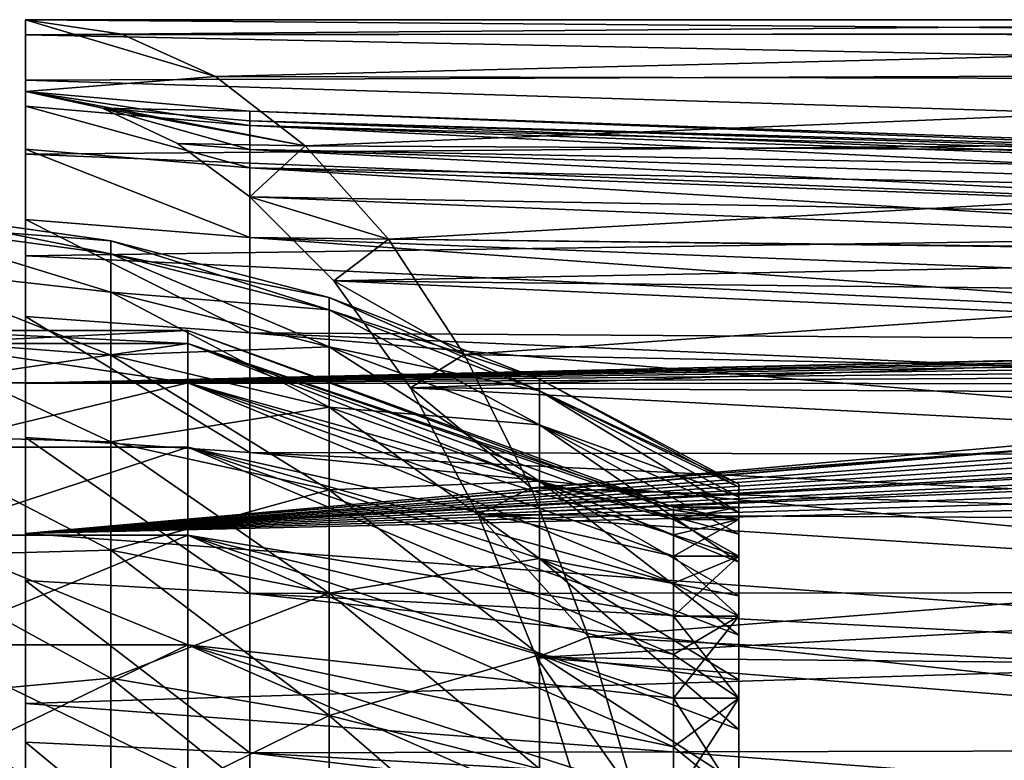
# Model space of a CAD drawing. Header units: millimetres. Extents: x -223 to 138, y -45 to 391.
# Tile 356 of 364: x 108 to 123, y 11 to 23. Entities that reach past the tile are written whole.
import ezdxf

# ---------------------------------------------------------------- set-up
doc = ezdxf.new("R2010")
doc.units = ezdxf.units.MM
doc.header["$LTSCALE"] = 65.185185
for name, color, linetype in [('224', 7, 'CONTINUOUS'), ('225', 7, 'CONTINUOUS'), ('226', 7, 'CONTINUOUS'), ('227', 7, 'CONTINUOUS'), ('228', 7, 'CONTINUOUS'), ('229', 7, 'CONTINUOUS'), ('230', 7, 'CONTINUOUS'), ('231', 7, 'CONTINUOUS'), ('232', 7, 'CONTINUOUS'), ('453', 7, 'CONTINUOUS'), ('458', 7, 'CONTINUOUS'), ('459', 7, 'CONTINUOUS'), ('460', 7, 'CONTINUOUS'), ('461', 7, 'CONTINUOUS'), ('464', 7, 'CONTINUOUS'), ('470', 7, 'CONTINUOUS')]:
    doc.layers.add(name, color=color, linetype=linetype)

msp = doc.modelspace()

# ---------------------------------------------------------------- linework, layer by layer
at = {"layer": '224', "color": 7, "linetype": 'CONTINUOUS', "true_color": 0xaaaaaa}
for points in [[(106, 19.85), (106, 19.628, 2.958), (109.403, 19.37), (106, 19.85)], [(106, 19.628, 2.958), (106, 18.968, 5.851), (109.403, 18.585, 5.457), (106, 19.628, 2.958)], [(109.403, 19.37), (106, 19.628, 2.958), (109.403, 19.173, 2.757), (109.403, 19.37)], [(109.403, 19.173, 2.757), (106, 19.628, 2.958), (109.403, 18.585, 5.457), (109.403, 19.173, 2.757)], [(109.403, 19.37), (109.403, 19.173, 2.757), (112.739, 18.501), (109.403, 19.37)], [(109.403, 19.173, 2.757), (109.403, 18.585, 5.457), (112.739, 18.313, 2.633), (109.403, 19.173, 2.757)], [(112.739, 18.501), (109.403, 19.173, 2.757), (112.739, 18.313, 2.633), (112.739, 18.501)], [(106, 18.968, 5.851), (106, 17.884, 8.613), (109.403, 17.62, 8.047), (106, 18.968, 5.851)], [(109.403, 18.585, 5.457), (106, 18.968, 5.851), (109.403, 17.62, 8.047), (109.403, 18.585, 5.457)], [(109.403, 18.585, 5.457), (109.403, 17.62, 8.047), (112.739, 17.751, 5.212), (109.403, 18.585, 5.457)], [(112.739, 18.313, 2.633), (109.403, 18.585, 5.457), (112.739, 17.751, 5.212), (112.739, 18.313, 2.633)], [(112.739, 18.501), (112.739, 18.313, 2.633), (115.953, 17.255), (112.739, 18.501)], [(112.739, 18.313, 2.633), (112.739, 17.751, 5.212), (115.953, 17.079, 2.456), (112.739, 18.313, 2.633)], [(115.953, 17.255), (112.739, 18.313, 2.633), (115.953, 17.079, 2.456), (115.953, 17.255)], [(106, 17.884, 8.613), (106, 16.401, 11.182), (109.403, 16.295, 10.472), (106, 17.884, 8.613)], [(109.403, 17.62, 8.047), (106, 17.884, 8.613), (109.403, 16.295, 10.472), (109.403, 17.62, 8.047)], [(112.739, 17.751, 5.212), (109.403, 17.62, 8.047), (112.739, 16.829, 7.686), (112.739, 17.751, 5.212)], [(109.403, 17.62, 8.047), (109.403, 16.295, 10.472), (112.739, 16.829, 7.686), (109.403, 17.62, 8.047)], [(112.739, 17.751, 5.212), (112.739, 16.829, 7.686), (115.953, 16.556, 4.861), (112.739, 17.751, 5.212)], [(115.953, 17.079, 2.456), (112.739, 17.751, 5.212), (115.953, 16.556, 4.861), (115.953, 17.079, 2.456)], [(115.953, 17.255), (115.953, 17.079, 2.456), (119, 15.65), (115.953, 17.255)], [(115.953, 17.079, 2.456), (115.953, 16.556, 4.861), (119, 15.457, 2.448), (115.953, 17.079, 2.456)], [(119, 15.65), (115.953, 17.079, 2.456), (119, 15.602, 1.228), (119, 15.65)], [(119, 15.602, 1.228), (115.953, 17.079, 2.456), (119, 15.457, 2.448), (119, 15.602, 1.228)], [(112.739, 16.829, 7.686), (109.403, 16.295, 10.472), (112.739, 15.564, 10.002), (112.739, 16.829, 7.686)], [(112.739, 16.829, 7.686), (112.739, 15.564, 10.002), (115.953, 15.696, 7.168), (112.739, 16.829, 7.686)], [(115.953, 16.556, 4.861), (112.739, 16.829, 7.686), (115.953, 15.696, 7.168), (115.953, 16.556, 4.861)], [(115.953, 16.556, 4.861), (115.953, 15.696, 7.168), (119, 14.884, 4.836), (115.953, 16.556, 4.861)], [(119, 15.457, 2.448), (115.953, 16.556, 4.861), (119, 15.218, 3.653), (119, 15.457, 2.448)], [(119, 15.218, 3.653), (115.953, 16.556, 4.861), (119, 14.884, 4.836), (119, 15.218, 3.653)], [(106, 16.401, 11.182), (106, 14.551, 13.501), (109.403, 14.639, 12.685), (106, 16.401, 11.182)], [(109.403, 16.295, 10.472), (106, 16.401, 11.182), (109.403, 14.639, 12.685), (109.403, 16.295, 10.472)], [(109.403, 16.295, 10.472), (109.403, 14.639, 12.685), (112.739, 15.564, 10.002), (109.403, 16.295, 10.472)], [(115.953, 15.696, 7.168), (112.739, 15.564, 10.002), (115.953, 14.516, 9.329), (115.953, 15.696, 7.168)], [(115.953, 15.696, 7.168), (115.953, 14.516, 9.329), (119, 13.944, 7.105), (115.953, 15.696, 7.168)], [(119, 14.884, 4.836), (115.953, 15.696, 7.168), (119, 14.459, 5.989), (119, 14.884, 4.836)], [(119, 14.459, 5.989), (115.953, 15.696, 7.168), (119, 13.944, 7.105), (119, 14.459, 5.989)], [(112.739, 15.564, 10.002), (109.403, 14.639, 12.685), (112.739, 13.982, 12.116), (112.739, 15.564, 10.002)], [(112.739, 15.564, 10.002), (112.739, 13.982, 12.116), (115.953, 14.516, 9.329), (112.739, 15.564, 10.002)], [(109.403, 14.639, 12.685), (106, 14.551, 13.501), (109.403, 12.685, 14.639), (109.403, 14.639, 12.685)], [(109.403, 14.639, 12.685), (109.403, 12.685, 14.639), (112.739, 13.982, 12.116), (109.403, 14.639, 12.685)], [(106, 14.551, 13.501), (106, 12.376, 15.519), (109.403, 12.685, 14.639), (106, 14.551, 13.501)], [(115.953, 14.516, 9.329), (112.739, 13.982, 12.116), (115.953, 13.04, 11.299), (115.953, 14.516, 9.329)], [(115.953, 14.516, 9.329), (115.953, 13.04, 11.299), (119, 12.661, 9.199), (115.953, 14.516, 9.329)], [(119, 13.944, 7.105), (115.953, 14.516, 9.329), (119, 13.344, 8.177), (119, 13.944, 7.105)], [(119, 13.344, 8.177), (115.953, 14.516, 9.329), (119, 12.661, 9.199), (119, 13.344, 8.177)], [(112.739, 13.982, 12.116), (109.403, 12.685, 14.639), (112.739, 12.116, 13.982), (112.739, 13.982, 12.116)], [(112.739, 13.982, 12.116), (112.739, 12.116, 13.982), (115.953, 13.04, 11.299), (112.739, 13.982, 12.116)], [(115.953, 13.04, 11.299), (112.739, 12.116, 13.982), (115.953, 11.299, 13.04), (115.953, 13.04, 11.299)], [(115.953, 13.04, 11.299), (115.953, 11.299, 13.04), (119, 11.066, 11.066), (115.953, 13.04, 11.299)], [(119, 12.661, 9.199), (115.953, 13.04, 11.299), (119, 11.9, 10.164), (119, 12.661, 9.199)], [(119, 11.9, 10.164), (115.953, 13.04, 11.299), (119, 11.066, 11.066), (119, 11.9, 10.164)], [(109.403, 12.685, 14.639), (106, 12.376, 15.519), (109.403, 10.472, 16.295), (109.403, 12.685, 14.639)], [(109.403, 12.685, 14.639), (109.403, 10.472, 16.295), (112.739, 12.116, 13.982), (109.403, 12.685, 14.639)], [(106, 12.376, 15.519), (106, 9.925, 17.191), (109.403, 10.472, 16.295), (106, 12.376, 15.519)], [(112.739, 12.116, 13.982), (109.403, 10.472, 16.295), (112.739, 10.002, 15.564), (112.739, 12.116, 13.982)], [(112.739, 12.116, 13.982), (112.739, 10.002, 15.564), (115.953, 11.299, 13.04), (112.739, 12.116, 13.982)]]:
    msp.add_3dface(points, dxfattribs=at)
at = {"layer": '225', "color": 7, "linetype": 'CONTINUOUS', "true_color": 0xaaaaaa}
for points in [[(119, 15.65), (119, 15.602, 1.228), (119, 15.3), (119, 15.65)], [(119, 15.602, -1.228), (119, 15.65), (119, 15.112, -2.393), (119, 15.602, -1.228)], [(119, 15.112, -2.393), (119, 15.65), (119, 15.3), (119, 15.112, -2.393)], [(119, 15.602, 1.228), (119, 15.457, 2.448), (119, 15.112, 2.393), (119, 15.602, 1.228)], [(119, 15.3), (119, 15.602, 1.228), (119, 15.112, 2.393), (119, 15.3)], [(119, 15.457, -2.448), (119, 15.602, -1.228), (119, 15.112, -2.393), (119, 15.457, -2.448)], [(119, 15.457, 2.448), (119, 15.218, 3.653), (119, 15.112, 2.393), (119, 15.457, 2.448)], [(119, 15.218, -3.653), (119, 15.457, -2.448), (119, 14.551, -4.728), (119, 15.218, -3.653)], [(119, 14.551, -4.728), (119, 15.457, -2.448), (119, 15.112, -2.393), (119, 14.551, -4.728)], [(119, 15.218, 3.653), (119, 14.884, 4.836), (119, 14.551, 4.728), (119, 15.218, 3.653)], [(119, 15.112, 2.393), (119, 15.218, 3.653), (119, 14.551, 4.728), (119, 15.112, 2.393)], [(119, 14.884, -4.836), (119, 15.218, -3.653), (119, 14.551, -4.728), (119, 14.884, -4.836)], [(119, 14.884, 4.836), (119, 14.459, 5.989), (119, 14.551, 4.728), (119, 14.884, 4.836)], [(119, 14.459, -5.989), (119, 14.884, -4.836), (119, 13.632, -6.946), (119, 14.459, -5.989)], [(119, 13.632, -6.946), (119, 14.884, -4.836), (119, 14.551, -4.728), (119, 13.632, -6.946)], [(119, 14.551, 4.728), (119, 14.459, 5.989), (119, 13.632, 6.946), (119, 14.551, 4.728)], [(119, 14.459, 5.989), (119, 13.944, 7.105), (119, 13.632, 6.946), (119, 14.459, 5.989)], [(119, 13.944, -7.105), (119, 14.459, -5.989), (119, 13.632, -6.946), (119, 13.944, -7.105)], [(119, 13.944, 7.105), (119, 13.344, 8.177), (119, 13.632, 6.946), (119, 13.944, 7.105)], [(119, 13.344, -8.177), (119, 13.944, -7.105), (119, 12.378, -8.993), (119, 13.344, -8.177)], [(119, 12.378, -8.993), (119, 13.944, -7.105), (119, 13.632, -6.946), (119, 12.378, -8.993)], [(119, 13.632, 6.946), (119, 13.344, 8.177), (119, 12.378, 8.993), (119, 13.632, 6.946)], [(119, 13.344, 8.177), (119, 12.661, 9.199), (119, 12.378, 8.993), (119, 13.344, 8.177)], [(119, 12.661, -9.199), (119, 13.344, -8.177), (119, 12.378, -8.993), (119, 12.661, -9.199)], [(119, 12.661, 9.199), (119, 11.9, 10.164), (119, 12.378, 8.993), (119, 12.661, 9.199)], [(119, 11.9, -10.164), (119, 12.661, -9.199), (119, 10.819, -10.819), (119, 11.9, -10.164)], [(119, 10.819, -10.819), (119, 12.661, -9.199), (119, 12.378, -8.993), (119, 10.819, -10.819)], [(119, 12.378, 8.993), (119, 11.9, 10.164), (119, 10.819, 10.819), (119, 12.378, 8.993)], [(119, 11.9, 10.164), (119, 11.066, 11.066), (119, 10.819, 10.819), (119, 11.9, 10.164)], [(119, 11.066, -11.066), (119, 11.9, -10.164), (119, 10.819, -10.819), (119, 11.066, -11.066)]]:
    msp.add_3dface(points, dxfattribs=at)
at = {"layer": '226', "color": 7, "linetype": 'CONTINUOUS', "true_color": 0xaaaaaa}
for points in [[(119, 15.3), (119, 15.112, 2.393), (118, 15.3), (119, 15.3)], [(118, 15.3), (119, 15.112, 2.393), (118, 15.253, 1.2), (118, 15.3)], [(118, 15.253, 1.2), (119, 15.112, 2.393), (118, 15.112, 2.393), (118, 15.253, 1.2)], [(119, 15.112, 2.393), (119, 14.551, 4.728), (118, 15.112, 2.393), (119, 15.112, 2.393)], [(118, 15.112, 2.393), (119, 14.551, 4.728), (118, 14.877, 3.572), (118, 15.112, 2.393)], [(118, 14.877, 3.572), (119, 14.551, 4.728), (118, 14.551, 4.728), (118, 14.877, 3.572)], [(119, 14.551, 4.728), (119, 13.632, 6.946), (118, 14.551, 4.728), (119, 14.551, 4.728)], [(118, 14.551, 4.728), (119, 13.632, 6.946), (118, 14.135, 5.855), (118, 14.551, 4.728)], [(118, 14.135, 5.855), (119, 13.632, 6.946), (118, 13.632, 6.946), (118, 14.135, 5.855)], [(119, 13.632, 6.946), (119, 12.378, 8.993), (118, 13.632, 6.946), (119, 13.632, 6.946)], [(118, 13.632, 6.946), (119, 12.378, 8.993), (118, 13.045, 7.994), (118, 13.632, 6.946)], [(118, 13.045, 7.994), (119, 12.378, 8.993), (118, 12.378, 8.993), (118, 13.045, 7.994)], [(119, 12.378, 8.993), (119, 10.819, 10.819), (118, 12.378, 8.993), (119, 12.378, 8.993)], [(118, 12.378, 8.993), (119, 10.819, 10.819), (118, 11.634, 9.936), (118, 12.378, 8.993)], [(118, 11.634, 9.936), (119, 10.819, 10.819), (118, 10.819, 10.819), (118, 11.634, 9.936)]]:
    msp.add_3dface(points, dxfattribs=at)
at = {"layer": '227', "color": 7, "linetype": 'CONTINUOUS', "true_color": 0xaaaaaa}
for points in [[(118, 15.3), (118, 15.253, 1.2), (110.582, 18), (118, 15.3)], [(110.582, 18), (118, 15.253, 1.2), (110.582, 17.799, 2.683), (110.582, 18)], [(118, 15.253, 1.2), (118, 15.112, 2.393), (110.582, 17.799, 2.683), (118, 15.253, 1.2)], [(118, 15.112, 2.393), (118, 14.877, 3.572), (110.582, 17.799, 2.683), (118, 15.112, 2.393)], [(110.582, 17.799, 2.683), (118, 14.877, 3.572), (110.582, 17.2, 5.306), (110.582, 17.799, 2.683)], [(118, 14.877, 3.572), (118, 14.551, 4.728), (110.582, 17.2, 5.306), (118, 14.877, 3.572)], [(118, 14.551, 4.728), (118, 14.135, 5.855), (110.582, 17.2, 5.306), (118, 14.551, 4.728)], [(110.582, 17.2, 5.306), (118, 14.135, 5.855), (110.582, 16.217, 7.81), (110.582, 17.2, 5.306)], [(118, 14.135, 5.855), (118, 13.632, 6.946), (110.582, 16.217, 7.81), (118, 14.135, 5.855)], [(118, 13.632, 6.946), (118, 13.045, 7.994), (110.582, 16.217, 7.81), (118, 13.632, 6.946)], [(110.582, 16.217, 7.81), (118, 13.045, 7.994), (110.582, 14.872, 10.14), (110.582, 16.217, 7.81)], [(118, 13.045, 7.994), (118, 12.378, 8.993), (110.582, 14.872, 10.14), (118, 13.045, 7.994)], [(118, 12.378, 8.993), (118, 11.634, 9.936), (110.582, 14.872, 10.14), (118, 12.378, 8.993)], [(110.582, 14.872, 10.14), (118, 11.634, 9.936), (110.582, 13.195, 12.243), (110.582, 14.872, 10.14)], [(118, 11.634, 9.936), (118, 10.819, 10.819), (110.582, 13.195, 12.243), (118, 11.634, 9.936)], [(118, 10.819, 10.819), (118, 9.937, 11.634), (110.582, 13.195, 12.243), (118, 10.819, 10.819)], [(110.582, 13.195, 12.243), (118, 9.937, 11.634), (110.582, 11.223, 14.073), (110.582, 13.195, 12.243)]]:
    msp.add_3dface(points, dxfattribs=at)
at = {"layer": '228', "color": 7, "linetype": 'CONTINUOUS', "true_color": 0xaaaaaa}
for points in [[(110.582, 18), (110.582, 17.799, 2.683), (106.5, 18), (110.582, 18)], [(106.5, 18), (110.582, 17.799, 2.683), (106.5, 17.799, 2.683), (106.5, 18)], [(110.582, 17.799, 2.683), (110.582, 17.2, 5.306), (106.5, 17.799, 2.683), (110.582, 17.799, 2.683)], [(106.5, 17.799, 2.683), (110.582, 17.2, 5.306), (106.5, 17.2, 5.305), (106.5, 17.799, 2.683)], [(110.582, 17.2, 5.306), (110.582, 16.217, 7.81), (106.5, 16.218, 7.81), (110.582, 17.2, 5.306)], [(106.5, 17.2, 5.305), (110.582, 17.2, 5.306), (106.5, 16.218, 7.81), (106.5, 17.2, 5.305)], [(106.5, 16.218, 7.81), (110.582, 16.217, 7.81), (106.5, 14.872, 10.14), (106.5, 16.218, 7.81)], [(110.582, 16.217, 7.81), (110.582, 14.872, 10.14), (106.5, 14.872, 10.14), (110.582, 16.217, 7.81)], [(110.582, 14.872, 10.14), (110.582, 13.195, 12.243), (106.5, 14.872, 10.14), (110.582, 14.872, 10.14)], [(106.5, 14.872, 10.14), (110.582, 13.195, 12.243), (106.5, 13.195, 12.243), (106.5, 14.872, 10.14)], [(110.582, 13.195, 12.243), (110.582, 11.223, 14.073), (106.5, 13.195, 12.243), (110.582, 13.195, 12.243)], [(106.5, 13.195, 12.243), (110.582, 11.223, 14.073), (106.5, 11.223, 14.073), (106.5, 13.195, 12.243)]]:
    msp.add_3dface(points, dxfattribs=at)
at = {"layer": '229', "color": 7, "linetype": 'CONTINUOUS', "true_color": 0xaaaaaa}
for points in [[(106, 19.628, -2.958), (106, 19.85), (109.403, 19.173, -2.757), (106, 19.628, -2.958)], [(106, 19.85), (109.403, 19.37), (109.403, 19.173, -2.757), (106, 19.85)], [(106, 18.968, -5.851), (106, 19.628, -2.958), (109.403, 18.585, -5.457), (106, 18.968, -5.851)], [(109.403, 18.585, -5.457), (106, 19.628, -2.958), (109.403, 19.173, -2.757), (109.403, 18.585, -5.457)], [(109.403, 19.37), (112.739, 18.501), (112.739, 18.313, -2.633), (109.403, 19.37)], [(109.403, 19.173, -2.757), (109.403, 19.37), (112.739, 18.313, -2.633), (109.403, 19.173, -2.757)], [(109.403, 18.585, -5.457), (109.403, 19.173, -2.757), (112.739, 17.751, -5.212), (109.403, 18.585, -5.457)], [(112.739, 17.751, -5.212), (109.403, 19.173, -2.757), (112.739, 18.313, -2.633), (112.739, 17.751, -5.212)], [(106, 17.884, -8.613), (106, 18.968, -5.851), (109.403, 17.62, -8.047), (106, 17.884, -8.613)], [(109.403, 17.62, -8.047), (106, 18.968, -5.851), (109.403, 18.585, -5.457), (109.403, 17.62, -8.047)], [(109.403, 17.62, -8.047), (109.403, 18.585, -5.457), (112.739, 16.829, -7.686), (109.403, 17.62, -8.047)], [(112.739, 16.829, -7.686), (109.403, 18.585, -5.457), (112.739, 17.751, -5.212), (112.739, 16.829, -7.686)], [(112.739, 18.501), (115.953, 17.255), (115.953, 17.079, -2.456), (112.739, 18.501)], [(112.739, 18.313, -2.633), (112.739, 18.501), (115.953, 17.079, -2.456), (112.739, 18.313, -2.633)], [(112.739, 17.751, -5.212), (112.739, 18.313, -2.633), (115.953, 16.556, -4.861), (112.739, 17.751, -5.212)], [(115.953, 16.556, -4.861), (112.739, 18.313, -2.633), (115.953, 17.079, -2.456), (115.953, 16.556, -4.861)], [(106, 16.401, -11.182), (106, 17.884, -8.613), (109.403, 16.295, -10.472), (106, 16.401, -11.182)], [(109.403, 16.295, -10.472), (106, 17.884, -8.613), (109.403, 17.62, -8.047), (109.403, 16.295, -10.472)], [(109.403, 16.295, -10.472), (109.403, 17.62, -8.047), (112.739, 15.564, -10.002), (109.403, 16.295, -10.472)], [(112.739, 15.564, -10.002), (109.403, 17.62, -8.047), (112.739, 16.829, -7.686), (112.739, 15.564, -10.002)], [(112.739, 16.829, -7.686), (112.739, 17.751, -5.212), (115.953, 15.696, -7.168), (112.739, 16.829, -7.686)], [(115.953, 15.696, -7.168), (112.739, 17.751, -5.212), (115.953, 16.556, -4.861), (115.953, 15.696, -7.168)], [(115.953, 17.255), (119, 15.65), (119, 15.602, -1.228), (115.953, 17.255)], [(115.953, 17.255), (119, 15.602, -1.228), (115.953, 17.079, -2.456), (115.953, 17.255)], [(119, 15.602, -1.228), (119, 15.457, -2.448), (115.953, 17.079, -2.456), (119, 15.602, -1.228)], [(119, 15.457, -2.448), (119, 15.218, -3.653), (115.953, 17.079, -2.456), (119, 15.457, -2.448)], [(119, 15.218, -3.653), (115.953, 16.556, -4.861), (115.953, 17.079, -2.456), (119, 15.218, -3.653)], [(112.739, 15.564, -10.002), (112.739, 16.829, -7.686), (115.953, 14.516, -9.329), (112.739, 15.564, -10.002)], [(115.953, 14.516, -9.329), (112.739, 16.829, -7.686), (115.953, 15.696, -7.168), (115.953, 14.516, -9.329)], [(119, 15.218, -3.653), (119, 14.884, -4.836), (115.953, 16.556, -4.861), (119, 15.218, -3.653)], [(119, 14.884, -4.836), (119, 14.459, -5.989), (115.953, 16.556, -4.861), (119, 14.884, -4.836)], [(119, 14.459, -5.989), (115.953, 15.696, -7.168), (115.953, 16.556, -4.861), (119, 14.459, -5.989)], [(106, 14.551, -13.501), (106, 16.401, -11.182), (109.403, 14.639, -12.685), (106, 14.551, -13.501)], [(109.403, 14.639, -12.685), (106, 16.401, -11.182), (109.403, 16.295, -10.472), (109.403, 14.639, -12.685)], [(109.403, 14.639, -12.685), (109.403, 16.295, -10.472), (112.739, 13.982, -12.116), (109.403, 14.639, -12.685)], [(112.739, 13.982, -12.116), (109.403, 16.295, -10.472), (112.739, 15.564, -10.002), (112.739, 13.982, -12.116)], [(119, 14.459, -5.989), (119, 13.944, -7.105), (115.953, 15.696, -7.168), (119, 14.459, -5.989)], [(119, 13.944, -7.105), (119, 13.344, -8.177), (115.953, 15.696, -7.168), (119, 13.944, -7.105)], [(119, 13.344, -8.177), (115.953, 14.516, -9.329), (115.953, 15.696, -7.168), (119, 13.344, -8.177)], [(112.739, 13.982, -12.116), (112.739, 15.564, -10.002), (115.953, 13.04, -11.299), (112.739, 13.982, -12.116)], [(115.953, 13.04, -11.299), (112.739, 15.564, -10.002), (115.953, 14.516, -9.329), (115.953, 13.04, -11.299)], [(109.403, 12.685, -14.639), (106, 14.551, -13.501), (109.403, 14.639, -12.685), (109.403, 12.685, -14.639)], [(109.403, 12.685, -14.639), (109.403, 14.639, -12.685), (112.739, 12.116, -13.982), (109.403, 12.685, -14.639)], [(112.739, 12.116, -13.982), (109.403, 14.639, -12.685), (112.739, 13.982, -12.116), (112.739, 12.116, -13.982)], [(106, 12.376, -15.519), (106, 14.551, -13.501), (109.403, 12.685, -14.639), (106, 12.376, -15.519)], [(119, 13.344, -8.177), (119, 12.661, -9.199), (115.953, 14.516, -9.329), (119, 13.344, -8.177)], [(119, 12.661, -9.199), (119, 11.9, -10.164), (115.953, 14.516, -9.329), (119, 12.661, -9.199)], [(119, 11.9, -10.164), (115.953, 13.04, -11.299), (115.953, 14.516, -9.329), (119, 11.9, -10.164)], [(112.739, 12.116, -13.982), (112.739, 13.982, -12.116), (115.953, 11.299, -13.04), (112.739, 12.116, -13.982)], [(115.953, 11.299, -13.04), (112.739, 13.982, -12.116), (115.953, 13.04, -11.299), (115.953, 11.299, -13.04)], [(119, 11.9, -10.164), (119, 11.066, -11.066), (115.953, 13.04, -11.299), (119, 11.9, -10.164)], [(119, 11.066, -11.066), (115.953, 11.299, -13.04), (115.953, 13.04, -11.299), (119, 11.066, -11.066)], [(109.403, 10.472, -16.295), (106, 12.376, -15.519), (109.403, 12.685, -14.639), (109.403, 10.472, -16.295)], [(109.403, 10.472, -16.295), (109.403, 12.685, -14.639), (112.739, 10.002, -15.564), (109.403, 10.472, -16.295)], [(112.739, 10.002, -15.564), (109.403, 12.685, -14.639), (112.739, 12.116, -13.982), (112.739, 10.002, -15.564)], [(106, 9.925, -17.191), (106, 12.376, -15.519), (109.403, 10.472, -16.295), (106, 9.925, -17.191)], [(112.739, 10.002, -15.564), (112.739, 12.116, -13.982), (115.953, 9.329, -14.516), (112.739, 10.002, -15.564)], [(115.953, 9.329, -14.516), (112.739, 12.116, -13.982), (115.953, 11.299, -13.04), (115.953, 9.329, -14.516)]]:
    msp.add_3dface(points, dxfattribs=at)
at = {"layer": '230', "color": 7, "linetype": 'CONTINUOUS', "true_color": 0xaaaaaa}
for points in [[(119, 15.112, -2.393), (119, 15.3), (118, 15.112, -2.393), (119, 15.112, -2.393)], [(119, 15.3), (118, 15.3), (118, 15.253, -1.2), (119, 15.3)], [(118, 15.112, -2.393), (119, 15.3), (118, 15.253, -1.2), (118, 15.112, -2.393)], [(119, 14.551, -4.728), (119, 15.112, -2.393), (118, 14.551, -4.728), (119, 14.551, -4.728)], [(118, 14.551, -4.728), (119, 15.112, -2.393), (118, 14.877, -3.572), (118, 14.551, -4.728)], [(118, 14.877, -3.572), (119, 15.112, -2.393), (118, 15.112, -2.393), (118, 14.877, -3.572)], [(119, 13.632, -6.946), (119, 14.551, -4.728), (118, 13.632, -6.946), (119, 13.632, -6.946)], [(118, 13.632, -6.946), (119, 14.551, -4.728), (118, 14.135, -5.855), (118, 13.632, -6.946)], [(118, 14.135, -5.855), (119, 14.551, -4.728), (118, 14.551, -4.728), (118, 14.135, -5.855)], [(119, 12.378, -8.993), (119, 13.632, -6.946), (118, 12.378, -8.993), (119, 12.378, -8.993)], [(118, 12.378, -8.993), (119, 13.632, -6.946), (118, 13.045, -7.994), (118, 12.378, -8.993)], [(118, 13.045, -7.994), (119, 13.632, -6.946), (118, 13.632, -6.946), (118, 13.045, -7.994)], [(119, 10.819, -10.819), (119, 12.378, -8.993), (118, 10.819, -10.819), (119, 10.819, -10.819)], [(118, 10.819, -10.819), (119, 12.378, -8.993), (118, 11.634, -9.936), (118, 10.819, -10.819)], [(118, 11.634, -9.936), (119, 12.378, -8.993), (118, 12.378, -8.993), (118, 11.634, -9.936)]]:
    msp.add_3dface(points, dxfattribs=at)
at = {"layer": '231', "color": 7, "linetype": 'CONTINUOUS', "true_color": 0xaaaaaa}
for points in [[(118, 15.3), (110.582, 18), (110.582, 17.799, -2.683), (118, 15.3)], [(118, 15.253, -1.2), (118, 15.3), (110.582, 17.799, -2.683), (118, 15.253, -1.2)], [(118, 15.112, -2.393), (118, 15.253, -1.2), (110.582, 17.799, -2.683), (118, 15.112, -2.393)], [(110.582, 17.2, -5.306), (118, 15.112, -2.393), (110.582, 17.799, -2.683), (110.582, 17.2, -5.306)], [(118, 14.551, -4.728), (118, 14.877, -3.572), (110.582, 17.2, -5.306), (118, 14.551, -4.728)], [(110.582, 16.217, -7.81), (118, 14.551, -4.728), (110.582, 17.2, -5.306), (110.582, 16.217, -7.81)], [(118, 14.877, -3.572), (118, 15.112, -2.393), (110.582, 17.2, -5.306), (118, 14.877, -3.572)], [(118, 13.632, -6.946), (118, 14.135, -5.855), (110.582, 16.217, -7.81), (118, 13.632, -6.946)], [(110.582, 14.872, -10.14), (118, 13.632, -6.946), (110.582, 16.217, -7.81), (110.582, 14.872, -10.14)], [(118, 14.135, -5.855), (118, 14.551, -4.728), (110.582, 16.217, -7.81), (118, 14.135, -5.855)], [(118, 12.378, -8.993), (118, 13.045, -7.994), (110.582, 14.872, -10.14), (118, 12.378, -8.993)], [(110.582, 13.195, -12.243), (118, 12.378, -8.993), (110.582, 14.872, -10.14), (110.582, 13.195, -12.243)], [(118, 13.045, -7.994), (118, 13.632, -6.946), (110.582, 14.872, -10.14), (118, 13.045, -7.994)], [(118, 10.819, -10.819), (118, 11.634, -9.936), (110.582, 13.195, -12.243), (118, 10.819, -10.819)], [(110.582, 11.223, -14.073), (118, 10.819, -10.819), (110.582, 13.195, -12.243), (110.582, 11.223, -14.073)], [(118, 11.634, -9.936), (118, 12.378, -8.993), (110.582, 13.195, -12.243), (118, 11.634, -9.936)]]:
    msp.add_3dface(points, dxfattribs=at)
at = {"layer": '232', "color": 7, "linetype": 'CONTINUOUS', "true_color": 0xaaaaaa}
for points in [[(110.582, 18), (106.5, 18), (106.5, 17.799, -2.683), (110.582, 18)], [(110.582, 17.799, -2.683), (110.582, 18), (106.5, 17.799, -2.683), (110.582, 17.799, -2.683)], [(110.582, 17.2, -5.306), (110.582, 17.799, -2.683), (106.5, 17.2, -5.305), (110.582, 17.2, -5.306)], [(106.5, 17.2, -5.305), (110.582, 17.799, -2.683), (106.5, 17.799, -2.683), (106.5, 17.2, -5.305)], [(110.582, 16.217, -7.81), (110.582, 17.2, -5.306), (106.5, 16.218, -7.81), (110.582, 16.217, -7.81)], [(106.5, 16.218, -7.81), (110.582, 17.2, -5.306), (106.5, 17.2, -5.305), (106.5, 16.218, -7.81)], [(106.5, 14.872, -10.14), (110.582, 16.217, -7.81), (106.5, 16.218, -7.81), (106.5, 14.872, -10.14)], [(110.582, 14.872, -10.14), (110.582, 16.217, -7.81), (106.5, 14.872, -10.14), (110.582, 14.872, -10.14)], [(110.582, 13.195, -12.243), (110.582, 14.872, -10.14), (106.5, 13.195, -12.243), (110.582, 13.195, -12.243)], [(106.5, 13.195, -12.243), (110.582, 14.872, -10.14), (106.5, 14.872, -10.14), (106.5, 13.195, -12.243)], [(110.582, 11.223, -14.073), (110.582, 13.195, -12.243), (106.5, 11.223, -14.073), (110.582, 11.223, -14.073)], [(106.5, 11.223, -14.073), (110.582, 13.195, -12.243), (106.5, 13.195, -12.243), (106.5, 11.223, -14.073)]]:
    msp.add_3dface(points, dxfattribs=at)
at = {"layer": '453', "color": 7, "linetype": 'CONTINUOUS', "true_color": 0xaaaaaa}
for points in [[(108.1, 22.75), (108.1, 22.518, 3.238), (136.622, 22.75, 0), (108.1, 22.75)], [(136.622, 22.75, 0), (108.1, 22.518, 3.238), (136.622, 22.546, 3.042), (136.622, 22.75, 0)], [(136.622, 22.546, 3.042), (108.1, 22.518, 3.238), (136.622, 21.937, 6.029), (136.622, 22.546, 3.042)], [(108.1, 22.518, 3.238), (108.1, 21.828, 6.409), (136.622, 21.937, 6.029), (108.1, 22.518, 3.238)], [(136.622, 21.937, 6.029), (108.1, 21.828, 6.409), (136.622, 20.934, 8.908), (136.622, 21.937, 6.029)], [(108.1, 21.828, 6.409), (108.1, 20.694, 9.451), (136.622, 20.934, 8.908), (108.1, 21.828, 6.409)], [(136.622, 20.934, 8.908), (108.1, 20.694, 9.451), (136.622, 19.555, 11.626), (136.622, 20.934, 8.908)], [(108.1, 20.694, 9.451), (108.1, 19.138, 12.3), (136.622, 19.555, 11.626), (108.1, 20.694, 9.451)], [(108.1, 19.138, 12.3), (135.6, 17.825, 14.137), (136.622, 19.555, 11.626), (108.1, 19.138, 12.3)], [(108.1, 17.193, 14.898), (135.6, 17.825, 14.137), (108.1, 19.138, 12.3), (108.1, 17.193, 14.898)], [(135.271, 17.804, 14.162), (135.6, 17.825, 14.137), (108.1, 17.193, 14.898), (135.271, 17.804, 14.162)], [(134.931, 17.739, 14.244), (135.271, 17.804, 14.162), (108.1, 17.193, 14.898), (134.931, 17.739, 14.244)], [(134.757, 17.688, 14.308), (134.931, 17.739, 14.244), (108.1, 17.193, 14.898), (134.757, 17.688, 14.308)], [(134.582, 17.622, 14.389), (134.757, 17.688, 14.308), (108.1, 17.193, 14.898), (134.582, 17.622, 14.389)], [(134.578, 17.62, 14.391), (134.582, 17.622, 14.389), (108.1, 17.193, 14.898), (134.578, 17.62, 14.391)], [(134.406, 17.54, 14.488), (134.578, 17.62, 14.391), (108.1, 17.193, 14.898), (134.406, 17.54, 14.488)], [(134.229, 17.441, 14.607), (134.406, 17.54, 14.488), (108.1, 17.193, 14.898), (134.229, 17.441, 14.607)], [(134.054, 17.323, 14.747), (134.229, 17.441, 14.607), (108.1, 17.193, 14.898), (134.054, 17.323, 14.747)], [(133.883, 17.184, 14.909), (134.054, 17.323, 14.747), (108.1, 17.193, 14.898), (133.883, 17.184, 14.909)], [(108.1, 14.898, 17.193), (133.883, 17.184, 14.909), (108.1, 17.193, 14.898), (108.1, 14.898, 17.193)], [(133.737, 17.043, 15.07), (133.883, 17.184, 14.909), (108.1, 14.898, 17.193), (133.737, 17.043, 15.07)], [(133.719, 17.024, 15.091), (133.737, 17.043, 15.07), (108.1, 14.898, 17.193), (133.719, 17.024, 15.091)], [(133.567, 16.844, 15.292), (133.719, 17.024, 15.091), (108.1, 14.898, 17.193), (133.567, 16.844, 15.292)], [(133.473, 16.713, 15.435), (133.567, 16.844, 15.292), (108.1, 14.898, 17.193), (133.473, 16.713, 15.435)], [(133.389, 16.573, 15.585), (133.473, 16.713, 15.435), (108.1, 14.898, 17.193), (133.389, 16.573, 15.585)], [(133.313, 16.428, 15.738), (133.389, 16.573, 15.585), (108.1, 14.898, 17.193), (133.313, 16.428, 15.738)], [(133.267, 16.322, 15.848), (133.313, 16.428, 15.738), (108.1, 14.898, 17.193), (133.267, 16.322, 15.848)], [(133.249, 16.277, 15.894), (133.267, 16.322, 15.848), (108.1, 14.898, 17.193), (133.249, 16.277, 15.894)], [(133.196, 16.122, 16.052), (133.249, 16.277, 15.894), (108.1, 14.898, 17.193), (133.196, 16.122, 16.052)], [(133.154, 15.963, 16.209), (133.196, 16.122, 16.052), (108.1, 14.898, 17.193), (133.154, 15.963, 16.209)], [(133.124, 15.802, 16.366), (133.154, 15.963, 16.209), (108.1, 14.898, 17.193), (133.124, 15.802, 16.366)], [(133.106, 15.641, 16.521), (133.124, 15.802, 16.366), (108.1, 14.898, 17.193), (133.106, 15.641, 16.521)], [(133.1, 15.479, 16.672), (133.106, 15.641, 16.521), (108.1, 14.898, 17.193), (133.1, 15.479, 16.672)], [(133.1, 13.075, 18.617), (133.1, 15.479, 16.672), (108.1, 14.898, 17.193), (133.1, 13.075, 18.617)], [(108.1, 12.3, 19.139), (133.1, 13.075, 18.617), (108.1, 14.898, 17.193), (108.1, 12.3, 19.139)], [(133.1, 10.429, 20.219), (133.1, 13.075, 18.617), (108.1, 12.3, 19.139), (133.1, 10.429, 20.219)], [(108.1, 9.451, 20.694), (133.1, 10.429, 20.219), (108.1, 12.3, 19.139), (108.1, 9.451, 20.694)]]:
    msp.add_3dface(points, dxfattribs=at)
at = {"layer": '458', "color": 7, "linetype": 'CONTINUOUS', "true_color": 0xaaaaaa}
for points in [[(133.617, 20.579, 0), (133.617, 20.521, 1.538), (111.529, 21.35), (133.617, 20.579, 0)], [(111.529, 21.35), (133.617, 20.521, 1.538), (111.529, 21.133, 3.038), (111.529, 21.35)], [(133.617, 20.349, 3.067), (133.617, 20.063, 4.579), (111.529, 21.133, 3.038), (133.617, 20.349, 3.067)], [(111.529, 21.133, 3.038), (133.617, 20.063, 4.579), (111.529, 20.485, 6.015), (111.529, 21.133, 3.038)], [(133.617, 20.521, 1.538), (133.617, 20.349, 3.067), (111.529, 21.133, 3.038), (133.617, 20.521, 1.538)], [(133.617, 19.664, 6.066), (133.617, 19.156, 7.518), (111.529, 20.485, 6.015), (133.617, 19.664, 6.066)], [(111.529, 20.485, 6.015), (133.617, 19.156, 7.518), (111.529, 19.421, 8.869), (111.529, 20.485, 6.015)], [(133.617, 20.063, 4.579), (133.617, 19.664, 6.066), (111.529, 20.485, 6.015), (133.617, 20.063, 4.579)], [(133.617, 18.541, 8.929), (133.617, 17.822, 10.289), (111.529, 19.421, 8.869), (133.617, 18.541, 8.929)], [(111.529, 19.421, 8.869), (133.617, 17.822, 10.289), (111.529, 17.961, 11.543), (111.529, 19.421, 8.869)], [(133.617, 19.156, 7.518), (133.617, 18.541, 8.929), (111.529, 19.421, 8.869), (133.617, 19.156, 7.518)], [(133.617, 17.003, 11.592), (133.617, 16.089, 12.831), (111.529, 17.961, 11.543), (133.617, 17.003, 11.592)], [(111.529, 17.961, 11.543), (133.617, 16.089, 12.831), (111.529, 16.135, 13.981), (111.529, 17.961, 11.543)], [(133.617, 17.822, 10.289), (133.617, 17.003, 11.592), (111.529, 17.961, 11.543), (133.617, 17.822, 10.289)], [(133.617, 15.085, 13.997), (133.617, 13.997, 15.085), (111.529, 16.135, 13.981), (133.617, 15.085, 13.997)], [(111.529, 16.135, 13.981), (133.617, 13.997, 15.085), (111.529, 13.981, 16.135), (111.529, 16.135, 13.981)], [(133.617, 16.089, 12.831), (133.617, 15.085, 13.997), (111.529, 16.135, 13.981), (133.617, 16.089, 12.831)], [(133.617, 13.997, 15.085), (133.617, 12.831, 16.089), (111.529, 13.981, 16.135), (133.617, 13.997, 15.085)], [(133.617, 12.831, 16.089), (133.617, 11.592, 17.003), (111.529, 13.981, 16.135), (133.617, 12.831, 16.089)], [(111.529, 13.981, 16.135), (133.617, 11.592, 17.003), (111.529, 11.543, 17.961), (111.529, 13.981, 16.135)], [(133.617, 11.592, 17.003), (133.617, 10.289, 17.822), (111.529, 11.543, 17.961), (133.617, 11.592, 17.003)], [(133.617, 10.289, 17.822), (133.617, 8.929, 18.541), (111.529, 11.543, 17.961), (133.617, 10.289, 17.822)], [(111.529, 11.543, 17.961), (133.617, 8.929, 18.541), (111.529, 8.869, 19.421), (111.529, 11.543, 17.961)]]:
    msp.add_3dface(points, dxfattribs=at)
at = {"layer": '459', "color": 7, "linetype": 'CONTINUOUS', "true_color": 0xaaaaaa}
for points in [[(111.529, 21.35), (111.529, 21.133, 3.038), (108.1, 21.65), (111.529, 21.35)], [(109.275, 21.399, -2.52), (111.529, 21.35), (108.1, 21.65), (109.275, 21.399, -2.52)], [(108.1, 21.65), (111.529, 21.133, 3.038), (108.1, 21.43, 3.081), (108.1, 21.65)], [(111.529, 21.133, 3.038), (111.529, 20.485, 6.015), (108.1, 21.43, 3.081), (111.529, 21.133, 3.038)], [(108.1, 21.43, 3.081), (111.529, 20.485, 6.015), (108.1, 20.773, 6.099), (108.1, 21.43, 3.081)], [(111.529, 21.204, -2.497), (111.529, 21.35), (109.275, 21.399, -2.52), (111.529, 21.204, -2.497)], [(111.529, 20.766, -4.959), (111.529, 21.204, -2.497), (109.275, 21.399, -2.52), (111.529, 20.766, -4.959)], [(110.424, 20.859, -4.985), (111.529, 20.766, -4.959), (109.275, 21.399, -2.52), (110.424, 20.859, -4.985)], [(111.529, 20.485, 6.015), (111.529, 19.421, 8.869), (108.1, 20.773, 6.099), (111.529, 20.485, 6.015)], [(108.1, 20.773, 6.099), (111.529, 19.421, 8.869), (108.1, 19.694, 8.994), (108.1, 20.773, 6.099)], [(111.529, 20.044, -7.354), (111.529, 20.766, -4.959), (110.424, 20.859, -4.985), (111.529, 20.044, -7.354)], [(111.529, 19.421, 8.869), (111.529, 17.961, 11.543), (108.1, 19.694, 8.994), (111.529, 19.421, 8.869)], [(108.1, 19.694, 8.994), (111.529, 17.961, 11.543), (108.1, 18.213, 11.705), (108.1, 19.694, 8.994)], [(111.529, 17.961, 11.543), (111.529, 16.135, 13.981), (108.1, 18.213, 11.705), (111.529, 17.961, 11.543)], [(108.1, 18.213, 11.705), (111.529, 16.135, 13.981), (108.1, 16.362, 14.178), (108.1, 18.213, 11.705)], [(111.529, 16.135, 13.981), (111.529, 13.981, 16.135), (108.1, 16.362, 14.178), (111.529, 16.135, 13.981)], [(108.1, 16.362, 14.178), (111.529, 13.981, 16.135), (108.1, 14.178, 16.362), (108.1, 16.362, 14.178)], [(111.529, 13.981, 16.135), (111.529, 11.543, 17.961), (108.1, 14.178, 16.362), (111.529, 13.981, 16.135)], [(108.1, 14.178, 16.362), (111.529, 11.543, 17.961), (108.1, 11.705, 18.213), (108.1, 14.178, 16.362)], [(111.529, 11.543, 17.961), (111.529, 8.869, 19.421), (108.1, 11.705, 18.213), (111.529, 11.543, 17.961)], [(108.1, 11.705, 18.213), (111.529, 8.869, 19.421), (108.1, 8.994, 19.694), (108.1, 11.705, 18.213)]]:
    msp.add_3dface(points, dxfattribs=at)
at = {"layer": '460', "color": 7, "linetype": 'CONTINUOUS', "true_color": 0xaaaaaa}
for points in [[(108.1, 22.518, 3.238), (108.1, 22.75), (108.1, 21.65), (108.1, 22.518, 3.238)], [(108.1, 21.828, 6.409), (108.1, 22.518, 3.238), (108.1, 21.65), (108.1, 21.828, 6.409)], [(108.1, 20.694, 9.451), (108.1, 21.828, 6.409), (108.1, 20.773, 6.099), (108.1, 20.694, 9.451)], [(108.1, 21.828, 6.409), (108.1, 21.65), (108.1, 21.43, 3.081), (108.1, 21.828, 6.409)], [(108.1, 21.828, 6.409), (108.1, 21.43, 3.081), (108.1, 20.773, 6.099), (108.1, 21.828, 6.409)], [(108.1, 20.694, 9.451), (108.1, 20.773, 6.099), (108.1, 19.694, 8.994), (108.1, 20.694, 9.451)], [(108.1, 19.138, 12.3), (108.1, 20.694, 9.451), (108.1, 19.694, 8.994), (108.1, 19.138, 12.3)], [(108.1, 19.138, 12.3), (108.1, 19.694, 8.994), (108.1, 18.213, 11.705), (108.1, 19.138, 12.3)], [(108.1, 17.193, 14.898), (108.1, 19.138, 12.3), (108.1, 18.213, 11.705), (108.1, 17.193, 14.898)], [(108.1, 17.193, 14.898), (108.1, 18.213, 11.705), (108.1, 16.362, 14.178), (108.1, 17.193, 14.898)], [(108.1, 14.898, 17.193), (108.1, 17.193, 14.898), (108.1, 16.362, 14.178), (108.1, 14.898, 17.193)], [(108.1, 14.898, 17.193), (108.1, 16.362, 14.178), (108.1, 14.178, 16.362), (108.1, 14.898, 17.193)], [(108.1, 12.3, 19.139), (108.1, 14.898, 17.193), (108.1, 14.178, 16.362), (108.1, 12.3, 19.139)], [(108.1, 12.3, 19.139), (108.1, 14.178, 16.362), (108.1, 11.705, 18.213), (108.1, 12.3, 19.139)], [(108.1, 9.451, 20.694), (108.1, 12.3, 19.139), (108.1, 11.705, 18.213), (108.1, 9.451, 20.694)], [(108.1, 9.451, 20.694), (108.1, 11.705, 18.213), (108.1, 8.994, 19.694), (108.1, 9.451, 20.694)]]:
    msp.add_3dface(points, dxfattribs=at)
at = {"layer": '461', "color": 7, "linetype": 'CONTINUOUS', "true_color": 0xaaaaaa}
for points in [[(108.1, 22.75), (136.622, 22.75, 0), (136.622, 22.518, -3.238), (108.1, 22.75)], [(109.569, 22.531, -3.15), (108.1, 22.75), (136.622, 22.518, -3.238), (109.569, 22.531, -3.15)], [(111.003, 21.881, -6.226), (109.569, 22.531, -3.15), (136.622, 22.518, -3.238), (111.003, 21.881, -6.226)], [(136.622, 21.828, -6.409), (111.003, 21.881, -6.226), (136.622, 22.518, -3.238), (136.622, 21.828, -6.409)], [(112.372, 20.824, -9.16), (111.003, 21.881, -6.226), (136.622, 21.828, -6.409), (112.372, 20.824, -9.16)], [(136.622, 20.694, -9.451), (112.372, 20.824, -9.16), (136.622, 21.828, -6.409), (136.622, 20.694, -9.451)], [(113.645, 19.394, -11.892), (112.372, 20.824, -9.16), (136.622, 20.694, -9.451), (113.645, 19.394, -11.892)], [(136.622, 19.139, -12.3), (113.645, 19.394, -11.892), (136.622, 20.694, -9.451), (136.622, 19.139, -12.3)], [(114.802, 17.634, -14.373), (113.645, 19.394, -11.892), (136.622, 19.139, -12.3), (114.802, 17.634, -14.373)], [(136.622, 17.193, -14.898), (114.802, 17.634, -14.373), (136.622, 19.139, -12.3), (136.622, 17.193, -14.898)], [(115.825, 15.593, -16.566), (114.802, 17.634, -14.373), (136.622, 17.193, -14.898), (115.825, 15.593, -16.566)], [(136.622, 14.898, -17.193), (115.825, 15.593, -16.566), (136.622, 17.193, -14.898), (136.622, 14.898, -17.193)], [(116.7, 13.319, -18.443), (115.825, 15.593, -16.566), (136.622, 14.898, -17.193), (116.7, 13.319, -18.443)], [(136.622, 12.3, -19.139), (116.7, 13.319, -18.443), (136.622, 14.898, -17.193), (136.622, 12.3, -19.139)], [(117.422, 10.861, -19.99), (116.7, 13.319, -18.443), (136.622, 12.3, -19.139), (117.422, 10.861, -19.99)], [(136.622, 9.451, -20.694), (117.422, 10.861, -19.99), (136.622, 12.3, -19.139), (136.622, 9.451, -20.694)]]:
    msp.add_3dface(points, dxfattribs=at)
at = {"layer": '464', "color": 7, "linetype": 'CONTINUOUS', "true_color": 0xaaaaaa}
for points in [[(133.617, 20.579, 0), (111.529, 21.35), (111.529, 21.204, -2.497), (133.617, 20.579, 0)], [(133.617, 20.579, 0), (111.529, 21.204, -2.497), (133.617, 20.521, -1.538), (133.617, 20.579, 0)], [(111.529, 21.204, -2.497), (111.529, 20.766, -4.959), (133.617, 20.349, -3.067), (111.529, 21.204, -2.497)], [(133.617, 20.521, -1.538), (111.529, 21.204, -2.497), (133.617, 20.349, -3.067), (133.617, 20.521, -1.538)], [(111.529, 20.766, -4.959), (111.529, 20.044, -7.354), (133.617, 19.664, -6.066), (111.529, 20.766, -4.959)], [(133.617, 20.349, -3.067), (111.529, 20.766, -4.959), (133.617, 20.063, -4.579), (133.617, 20.349, -3.067)], [(133.617, 20.063, -4.579), (111.529, 20.766, -4.959), (133.617, 19.664, -6.066), (133.617, 20.063, -4.579)], [(133.617, 19.664, -6.066), (111.529, 20.044, -7.354), (133.617, 19.156, -7.518), (133.617, 19.664, -6.066)], [(133.617, 19.156, -7.518), (111.529, 20.044, -7.354), (112.811, 18.757, -10.104), (133.617, 19.156, -7.518)], [(133.617, 18.541, -8.929), (133.617, 19.156, -7.518), (112.811, 18.757, -10.104), (133.617, 18.541, -8.929)], [(133.617, 17.822, -10.289), (133.617, 18.541, -8.929), (112.811, 18.757, -10.104), (133.617, 17.822, -10.289)], [(113.981, 17.121, -12.612), (133.617, 17.822, -10.289), (112.811, 18.757, -10.104), (113.981, 17.121, -12.612)], [(133.617, 17.003, -11.592), (133.617, 17.822, -10.289), (113.981, 17.121, -12.612), (133.617, 17.003, -11.592)], [(133.617, 16.089, -12.831), (133.617, 17.003, -11.592), (113.981, 17.121, -12.612), (133.617, 16.089, -12.831)], [(115.017, 15.185, -14.835), (133.617, 16.089, -12.831), (113.981, 17.121, -12.612), (115.017, 15.185, -14.835)], [(133.617, 15.085, -13.997), (133.617, 16.089, -12.831), (115.017, 15.185, -14.835), (133.617, 15.085, -13.997)], [(133.617, 13.997, -15.085), (133.617, 15.085, -13.997), (115.017, 15.185, -14.835), (133.617, 13.997, -15.085)], [(115.907, 13, -16.743), (133.617, 13.997, -15.085), (115.017, 15.185, -14.835), (115.907, 13, -16.743)], [(133.617, 12.831, -16.089), (133.617, 13.997, -15.085), (115.907, 13, -16.743), (133.617, 12.831, -16.089)], [(133.617, 11.592, -17.003), (133.617, 12.831, -16.089), (115.907, 13, -16.743), (133.617, 11.592, -17.003)], [(116.641, 10.619, -18.316), (133.617, 11.592, -17.003), (115.907, 13, -16.743), (116.641, 10.619, -18.316)], [(133.617, 10.289, -17.822), (133.617, 11.592, -17.003), (116.641, 10.619, -18.316), (133.617, 10.289, -17.822)]]:
    msp.add_3dface(points, dxfattribs=at)
at = {"layer": '470', "color": 7, "linetype": 'CONTINUOUS', "true_color": 0xaaaaaa}
for points in [[(108.1, 21.65), (108.1, 22.75), (111.003, 21.881, -6.226), (108.1, 21.65)], [(108.1, 22.75), (109.569, 22.531, -3.15), (111.003, 21.881, -6.226), (108.1, 22.75)], [(108.1, 21.65), (111.003, 21.881, -6.226), (112.372, 20.824, -9.16), (108.1, 21.65)], [(109.275, 21.399, -2.52), (108.1, 21.65), (112.372, 20.824, -9.16), (109.275, 21.399, -2.52)], [(110.424, 20.859, -4.985), (109.275, 21.399, -2.52), (112.372, 20.824, -9.16), (110.424, 20.859, -4.985)], [(111.529, 20.044, -7.354), (110.424, 20.859, -4.985), (112.372, 20.824, -9.16), (111.529, 20.044, -7.354)], [(111.529, 20.044, -7.354), (112.372, 20.824, -9.16), (113.645, 19.394, -11.892), (111.529, 20.044, -7.354)], [(111.529, 20.044, -7.354), (113.645, 19.394, -11.892), (112.811, 18.757, -10.104), (111.529, 20.044, -7.354)], [(113.645, 19.394, -11.892), (114.802, 17.634, -14.373), (112.811, 18.757, -10.104), (113.645, 19.394, -11.892)], [(114.802, 17.634, -14.373), (113.981, 17.121, -12.612), (112.811, 18.757, -10.104), (114.802, 17.634, -14.373)], [(114.802, 17.634, -14.373), (115.825, 15.593, -16.566), (113.981, 17.121, -12.612), (114.802, 17.634, -14.373)], [(115.825, 15.593, -16.566), (115.017, 15.185, -14.835), (113.981, 17.121, -12.612), (115.825, 15.593, -16.566)], [(115.825, 15.593, -16.566), (116.7, 13.319, -18.443), (115.017, 15.185, -14.835), (115.825, 15.593, -16.566)], [(116.7, 13.319, -18.443), (115.907, 13, -16.743), (115.017, 15.185, -14.835), (116.7, 13.319, -18.443)], [(116.7, 13.319, -18.443), (117.422, 10.861, -19.99), (115.907, 13, -16.743), (116.7, 13.319, -18.443)], [(117.422, 10.861, -19.99), (116.641, 10.619, -18.316), (115.907, 13, -16.743), (117.422, 10.861, -19.99)]]:
    msp.add_3dface(points, dxfattribs=at)

doc.saveas('drawing.dxf')
